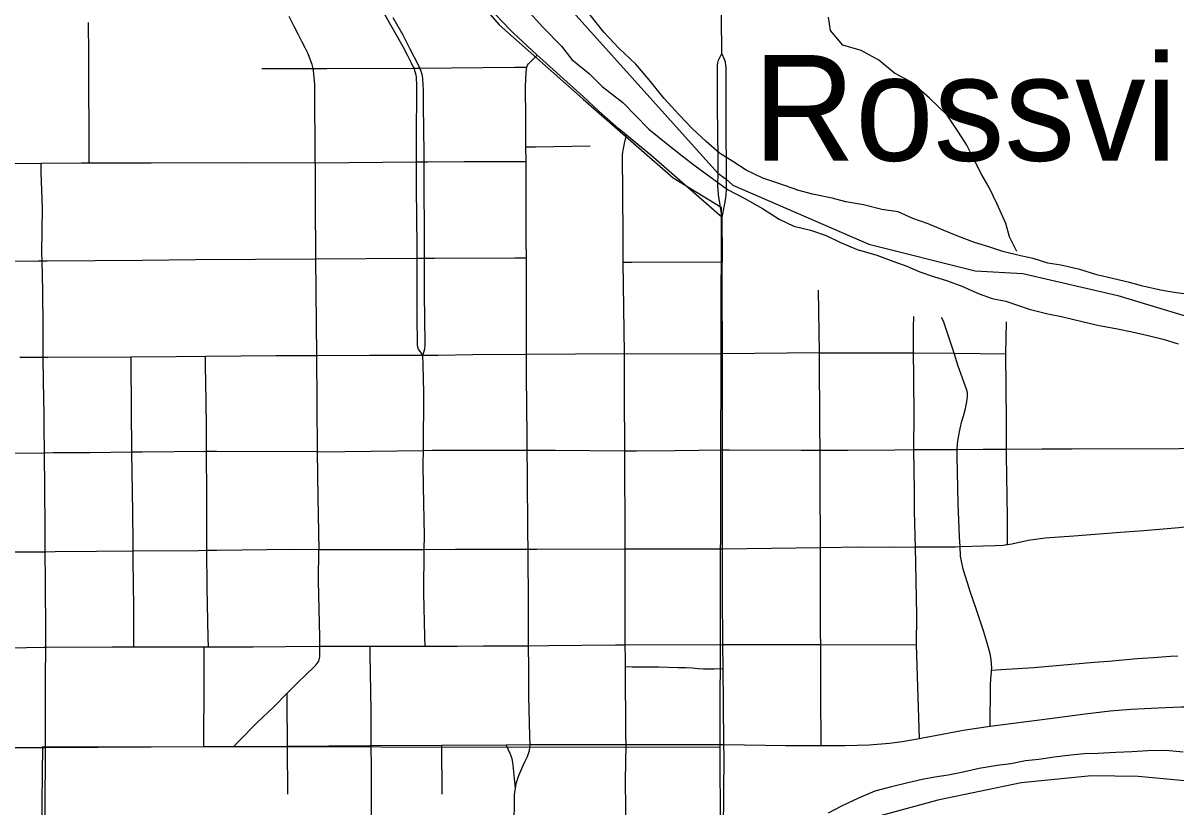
# Model space of a CAD drawing. Extents: x -87 to 2145, y -2128 to 440.
# Drawn here: x 228.7 to 251.46, y 116.25 to 131.72 of the extents above; entities that cross this region are included whole.
import ezdxf

# ---------------------------------------------------------------- set-up
doc = ezdxf.new("R2010")
doc.units = 0
for name, color, linetype in [('Default', 7, 'Continuous'), ('GM_X_City_Street', 7, 'Continuous'), ('GM_X_County_Road', 7, 'Continuous'), ('GM_X_Major_River', 7, 'Continuous'), ('GM_X_Minor_River', 7, 'Continuous'), ('GM_X_Rail_Line', 7, 'Continuous'), ('GM_X_State_Route', 7, 'Continuous'), ('GM_X_Township', 7, 'Continuous'), ('GM_X_Township_Text', 7, 'Continuous'), ('GM_X_Unincorporated_Text', 7, 'Continuous'), ('GM_X_US_Route', 7, 'Continuous')]:
    doc.layers.add(name, color=color, linetype=linetype)

msp = doc.modelspace()

# ---------------------------------------------------------------- linework, layer by layer
at = {"layer": 'Default'}
for q in [(242.499, 127.888), (242.5, 127.012)]:
    msp.add_line((242.5, 127.49), q, dxfattribs=at)
for points in [[(242.504, 125.194), (242.501, 126.489), (242.5, 127.012)], [(244.422, 125.186), (244.422, 125.212), (242.504, 125.194)], [(244.438, 121.375), (244.435, 122.654), (244.432, 123.296), (244.43, 123.767), (244.422, 125.186)], [(244.454, 117.574), (244.448, 118.39), (244.449, 119.21), (244.444, 119.457), (244.44, 119.685), (244.44, 120.308), (244.438, 121.375)], [(229.141, 115.729), (229.141, 115.757), (229.14, 116.144), (229.144, 117.428)], [(229.144, 117.428), (232.271, 117.444), (232.862, 117.447), (233.921, 117.454), (235.548, 117.464), (235.574, 117.464), (236.966, 117.475), (238.238, 117.48), (238.71, 117.483), (238.998, 117.484)], [(238.998, 117.484), (239.128, 117.484), (240.602, 117.485)], [(240.602, 117.485), (242.388, 117.486), (242.535, 117.487)], [(242.535, 117.487), (243.759, 117.467), (244.455, 117.468), (244.454, 117.574)]]:
    msp.add_lwpolyline(points, dxfattribs=at)
msp.add_circle((236.895, 122.092), 19.11, dxfattribs=at)
at = {"layer": 'GM_X_City_Street'}
for p, q in [((244.422, 125.212), (244.402, 126.452)), ((236.975, 116.503), (236.966, 117.475))]:
    msp.add_line(p, q, dxfattribs=at)
for points in [[(234.465, 128.961), (234.458, 130.511), (234.45, 130.654), (234.433, 130.78), (234.425, 130.825), (234.411, 130.904), (234.378, 130.993), (234.328, 131.116), (234.268, 131.236), (234.207, 131.356), (234.132, 131.5), (234.052, 131.655), (233.951, 131.849)], [(236.591, 125.17), (236.505, 125.287), (236.493, 125.328), (236.486, 125.373), (236.486, 125.417), (236.479, 125.894), (236.481, 126.303), (236.48, 127.034), (236.48, 127.08), (236.48, 127.316), (236.469, 128.462), (236.469, 128.823), (236.468, 128.982), (236.468, 129.082), (236.468, 129.642), (236.475, 130.249), (236.476, 130.479), (236.467, 130.659), (236.455, 130.723), (236.443, 130.761), (236.42, 130.832), (236.401, 130.868), (236.378, 130.913), (236.362, 130.946), (236.294, 131.073), (236.201, 131.251), (235.82, 131.924)], [(236.591, 125.17), (236.621, 125.25), (236.633, 125.294), (236.64, 125.361), (236.629, 125.924), (236.628, 126.338), (236.625, 126.916), (236.625, 127.081), (236.627, 127.6), (236.618, 128.482), (236.619, 128.751), (236.617, 128.984), (236.616, 129.149), (236.603, 130.1), (236.604, 130.413), (236.602, 130.49), (236.593, 130.638), (236.582, 130.704), (236.569, 130.744), (236.556, 130.783), (236.533, 130.833), (236.507, 130.888), (236.345, 131.21), (236.202, 131.486), (236.01, 131.827)], [(230.006, 128.966), (229.999, 131.101), (229.992, 131.736)], [(238.396, 115.806), (238.404, 116.485), (238.408, 116.551), (238.418, 116.62), (238.437, 116.716), (238.49, 116.873), (238.564, 117.056), (238.612, 117.16), (238.657, 117.246), (238.68, 117.305), (238.696, 117.367), (238.71, 117.483), (238.706, 117.641), (238.687, 118.437), (238.682, 118.994), (238.678, 119.436), (238.676, 119.732), (238.675, 120.301), (238.672, 121.219), (238.67, 121.341), (238.664, 121.676), (238.655, 122.823), (238.649, 123.293), (238.652, 123.574), (238.639, 124.756), (238.636, 125.187), (238.635, 125.363), (238.637, 126.344), (238.635, 127.092), (238.634, 127.437), (238.629, 128.988), (238.627, 129.278), (238.622, 129.994), (238.621, 130.307), (238.619, 130.478), (238.623, 130.608), (238.63, 130.744), (238.636, 130.803), (238.645, 130.851), (238.661, 130.892), (238.677, 130.919), (238.699, 130.94), (238.849, 131.091)], [(233.417, 130.825), (234.425, 130.825), (234.695, 130.826), (236.42, 130.832), (236.483, 130.833), (236.533, 130.833)], [(236.533, 130.833), (238.411, 130.849), (238.645, 130.851)], [(240.57, 125.201), (240.545, 127.007), (240.545, 127.544), (240.534, 129.13), (240.552, 129.244), (240.57, 129.346), (240.612, 129.511)], [(238.627, 129.278), (238.817, 129.281), (239.897, 129.298)], [(229.153, 119.408), (229.151, 119.657), (229.143, 120.706), (229.142, 121.291), (229.138, 121.787), (229.133, 122.524), (229.124, 123.244), (229.118, 123.769), (229.118, 123.998), (229.107, 124.651), (229.102, 125.126), (229.096, 125.732), (229.094, 126.436), (229.08, 127.029), (229.076, 127.187), (229.084, 128.071), (229.063, 128.773), (229.057, 128.957)], [(234.465, 128.961), (236.468, 128.982), (236.617, 128.984), (236.69, 128.984), (237.411, 128.987), (238.42, 128.988), (238.629, 128.988)], [(218.597, 126.984), (218.824, 126.986), (221.242, 127.001), (222.954, 127.015), (223.084, 127.015), (224.902, 127.017), (225.228, 127.018), (226.599, 127.021), (227.241, 127.023), (227.788, 127.024), (228.998, 127.028), (229.08, 127.029), (229.176, 127.03), (231.058, 127.042), (232.103, 127.056), (234.476, 127.072), (236.48, 127.08), (236.625, 127.081), (236.82, 127.082), (238.41, 127.09), (238.635, 127.092)], [(240.545, 127.007), (240.711, 127.007), (242.5, 127.012)], [(246.336, 119.455), (246.342, 120.04), (246.315, 121.384), (246.311, 121.576), (246.301, 121.882), (246.297, 122.062), (246.296, 122.487), (246.283, 123.305), (246.281, 123.403), (246.288, 123.926), (246.281, 124.747), (246.278, 125.213), (246.274, 125.715), (246.284, 125.929)], [(247.79, 117.847), (247.794, 118.645), (247.8, 118.786), (247.813, 118.912), (247.817, 118.95), (247.82, 118.99), (247.818, 119.079), (247.807, 119.164), (247.788, 119.275), (247.739, 119.464), (247.657, 119.731), (247.51, 120.165), (247.393, 120.504), (247.341, 120.676), (247.259, 120.943), (247.221, 121.104), (247.206, 121.204), (247.194, 121.392), (247.182, 121.581), (247.159, 122.242), (247.137, 123.174), (247.14, 123.31), (247.142, 123.419), (247.161, 123.548), (247.198, 123.724), (247.231, 123.868), (247.271, 123.993), (247.305, 124.119), (247.328, 124.248), (247.342, 124.353), (247.339, 124.435), (247.322, 124.5), (247.296, 124.571), (247.158, 124.952), (247.078, 125.205), (247.015, 125.405), (246.943, 125.623), (246.865, 125.84), (246.831, 125.915)], [(248.128, 121.434), (248.129, 121.694), (248.129, 121.972), (248.112, 123.198), (248.111, 123.316), (248.109, 123.864), (248.096, 125.195), (248.109, 125.825)], [(228.641, 125.126), (229.102, 125.126), (229.194, 125.126), (230.834, 125.139), (231.721, 125.145), (232.301, 125.149), (233.7, 125.159), (233.896, 125.159), (234.495, 125.162), (235.549, 125.168), (236.414, 125.169), (236.591, 125.17), (236.887, 125.171), (237.581, 125.179), (238.636, 125.187), (240.57, 125.201)], [(232.359, 119.414), (232.356, 119.593), (232.339, 120.583), (232.332, 121.318), (232.329, 121.756), (232.327, 122.393), (232.323, 123.274), (232.321, 123.733), (232.319, 124.257), (232.305, 124.968), (232.301, 125.149)], [(236.635, 119.428), (236.63, 119.619), (236.615, 120.47), (236.621, 121.337), (236.623, 121.602), (236.608, 122.576), (236.602, 123.024), (236.604, 123.29), (236.611, 124.434), (236.597, 124.974), (236.591, 125.17)], [(244.422, 125.212), (246.065, 125.215), (246.278, 125.213), (247.078, 125.205), (248.096, 125.195)], [(230.889, 119.413), (230.887, 119.529), (230.886, 120.169), (230.879, 120.676), (230.878, 121.113), (230.878, 121.307), (230.877, 121.478), (230.871, 122.066), (230.849, 123.26), (230.845, 124.111), (230.835, 125.025), (230.834, 125.139)], [(242.508, 123.301), (242.644, 123.301), (244.057, 123.296), (244.432, 123.296), (244.975, 123.296), (245.909, 123.302), (246.283, 123.305), (247.14, 123.31), (247.649, 123.314), (248.111, 123.316), (248.813, 123.319), (249.405, 123.322), (251.517, 123.329), (252.374, 123.332), (252.83, 123.327), (252.884, 123.319), (252.91, 123.306), (252.942, 123.273)], [(227.592, 123.235), (229.124, 123.244), (229.304, 123.245), (230.018, 123.251), (230.849, 123.26), (231.052, 123.263), (232.323, 123.274), (232.52, 123.276), (234.51, 123.265), (234.538, 123.264), (236.604, 123.29), (236.778, 123.292), (238.326, 123.294), (238.649, 123.293), (239.202, 123.291), (240.576, 123.284), (240.808, 123.283), (241.573, 123.29), (242.508, 123.301)], [(223.554, 121.262), (224.089, 121.258), (224.989, 121.266), (225.424, 121.269), (226.203, 121.274), (227.005, 121.279), (227.292, 121.28), (228.512, 121.288), (229.142, 121.291), (229.334, 121.292), (230.151, 121.304), (230.878, 121.307), (232.165, 121.317), (232.332, 121.318), (232.528, 121.319), (234.004, 121.342), (234.538, 121.337)], [(234.561, 119.423), (234.557, 119.604), (234.536, 120.718), (234.538, 121.337)], [(242.516, 119.458), (242.723, 119.458), (244.444, 119.457), (246.336, 119.455)], [(246.392, 117.606), (246.359, 118.623), (246.336, 119.455)], [(232.271, 117.444), (232.272, 117.628), (232.276, 118.556), (232.277, 119.257), (232.277, 119.414)], [(232.862, 117.447), (232.954, 117.542), (233.32, 117.922), (233.642, 118.225), (233.916, 118.5), (234.116, 118.702), (234.448, 119.019), (234.502, 119.078), (234.52, 119.105), (234.537, 119.128), (234.546, 119.158), (234.556, 119.187), (234.557, 119.22), (234.559, 119.253), (234.559, 119.35), (234.561, 119.423)], [(235.585, 115.751), (235.585, 115.804), (235.578, 116.308), (235.577, 117.031), (235.574, 117.464), (235.573, 117.578), (235.573, 118.148), (235.553, 119.277), (235.55, 119.428)], [(247.817, 118.95), (248.004, 118.963), (248.652, 119.007), (249.616, 119.09), (249.844, 119.112), (250.121, 119.133), (250.692, 119.18), (251.003, 119.204), (251.346, 119.227), (251.492, 119.237)], [(240.59, 119.023), (240.726, 119.021), (241.248, 119.016), (241.628, 119.005), (241.773, 119.005), (241.907, 118.996), (242.025, 118.987), (242.133, 118.977), (242.345, 118.981), (242.521, 118.984)], [(233.925, 116.506), (233.921, 117.454), (233.916, 118.351), (233.916, 118.5)], [(244.455, 117.468), (244.93, 117.463), (245.401, 117.479), (245.803, 117.513), (246.05, 117.544), (246.392, 117.606), (246.452, 117.618), (246.807, 117.684), (247.259, 117.766), (247.567, 117.817), (247.79, 117.847), (248.966, 118.002), (249.665, 118.094), (250.155, 118.152), (250.564, 118.185), (251.106, 118.212), (251.557, 118.227), (251.894, 118.228), (252.37, 118.218), (252.845, 118.201), (252.999, 118.202), (253.058, 118.204), (253.101, 118.213), (253.139, 118.231)], [(223.161, 117.404), (223.268, 117.397), (224.269, 117.399), (224.444, 117.4), (227.323, 117.419), (228.32, 117.426), (229.144, 117.428)], [(238.418, 116.62), (238.373, 117.076), (238.367, 117.129), (238.353, 117.201), (238.336, 117.256), (238.317, 117.308), (238.238, 117.48)], [(240.6, 115.779), (240.598, 116.219), (240.589, 116.785), (240.602, 117.485)]]:
    msp.add_lwpolyline(points, dxfattribs=at)
at = {"layer": 'GM_X_County_Road'}
for p, q in [((242.42, 128.747), (242.418, 129.247)), ((242.5, 127.49), (242.499, 127.888)), ((242.5, 127.012), (242.5, 127.49)), ((234.476, 127.072), (234.495, 125.162)), ((234.495, 125.162), (234.51, 123.265)), ((240.57, 125.201), (242.504, 125.194)), ((242.508, 123.301), (242.504, 125.194)), ((242.508, 121.347), (244.438, 121.375)), ((240.587, 119.452), (242.516, 119.458)), ((242.521, 118.984), (242.516, 119.458)), ((230.889, 119.413), (232.277, 119.414)), ((232.277, 119.414), (232.359, 119.414)), ((235.55, 119.428), (236.635, 119.428))]:
    msp.add_line(p, q, dxfattribs=at)
for points in [[(242.496, 131.119), (242.483, 132.56), (242.478, 133.407), (242.478, 133.886), (242.5, 134.32)], [(242.418, 129.247), (242.417, 129.369), (242.409, 130.268), (242.405, 130.839), (242.408, 130.892), (242.416, 130.94), (242.43, 130.991), (242.496, 131.119)], [(242.581, 129.347), (242.579, 129.583), (242.578, 130.646), (242.579, 130.841), (242.574, 130.897), (242.563, 130.943), (242.55, 130.988), (242.496, 131.119)], [(242.587, 128.625), (242.583, 129.11), (242.581, 129.347)], [(227.217, 128.937), (227.398, 128.938), (229.057, 128.957)], [(229.057, 128.957), (229.857, 128.966), (230.006, 128.966)], [(230.006, 128.966), (231.23, 128.964), (233.054, 128.971), (234.465, 128.961)], [(234.465, 128.961), (234.469, 128.206), (234.476, 127.072)], [(242.419, 128.439), (242.415, 128.494), (242.416, 128.543), (242.419, 128.728), (242.42, 128.747)], [(242.499, 127.888), (242.571, 128.264), (242.587, 128.422), (242.587, 128.625)], [(242.499, 127.888), (242.426, 128.33), (242.419, 128.439)], [(242.504, 125.194), (242.501, 126.489), (242.5, 127.012)], [(240.576, 123.284), (240.576, 123.304), (240.57, 124.393), (240.57, 125.201)], [(234.51, 123.265), (234.518, 122.351), (234.538, 121.337)], [(240.586, 121.344), (240.586, 121.466), (240.576, 123.284)], [(242.508, 121.347), (242.509, 121.745), (242.509, 122.797), (242.508, 123.301)], [(234.538, 121.337), (235.666, 121.335), (236.621, 121.337)], [(236.621, 121.337), (237.237, 121.339), (238.67, 121.341)], [(238.67, 121.341), (238.84, 121.341), (240.586, 121.344)], [(240.586, 121.344), (241.012, 121.345), (242.425, 121.347), (242.508, 121.347)], [(240.587, 119.452), (240.586, 119.604), (240.586, 121.344)], [(242.516, 119.458), (242.506, 120.457), (242.508, 121.347)], [(227.308, 119.389), (227.548, 119.389), (228.057, 119.39), (229.119, 119.408), (229.153, 119.408)], [(229.144, 117.428), (229.146, 118.796), (229.153, 119.408)], [(229.153, 119.408), (230.464, 119.413), (230.889, 119.413)], [(232.359, 119.414), (233.242, 119.415), (233.88, 119.419), (234.561, 119.423)], [(234.561, 119.423), (234.746, 119.424), (235.283, 119.428), (235.55, 119.428)], [(236.635, 119.428), (236.869, 119.428), (237.279, 119.428), (237.787, 119.43), (238.678, 119.436)], [(238.678, 119.436), (239.073, 119.439), (240.395, 119.45), (240.587, 119.452)], [(240.59, 119.023), (240.589, 119.179), (240.587, 119.452)], [(240.602, 117.485), (240.6, 117.678), (240.59, 119.023)], [(242.535, 117.487), (242.527, 118.311), (242.521, 118.984)], [(229.141, 115.729), (229.141, 115.757), (229.14, 116.144), (229.144, 117.428)], [(242.526, 115.791), (242.537, 117.247), (242.535, 117.487)]]:
    msp.add_lwpolyline(points, dxfattribs=at)
at = {"layer": 'GM_X_Major_River'}
for points in [[(238.654, 131.986), (238.961, 131.643), (239.328, 131.268), (239.536, 131.006), (239.884, 130.722), (240.132, 130.469), (240.539, 130.155), (241.055, 129.629), (241.393, 129.355), (241.711, 129.101), (241.97, 128.908), (242.338, 128.634), (242.607, 128.441), (242.936, 128.268), (243.295, 128.064), (243.623, 127.85), (243.913, 127.717), (244.243, 127.633), (244.553, 127.53), (244.822, 127.397), (245.161, 127.254), (245.551, 127.14), (245.871, 127.026), (246.141, 126.923), (246.4, 126.811), (246.67, 126.718), (246.95, 126.635), (247.23, 126.532), (247.569, 126.379), (247.829, 126.286), (248.099, 126.233), (248.559, 126.079), (248.929, 125.985), (249.199, 125.932), (249.629, 125.828), (249.94, 125.755), (250.27, 125.692), (250.59, 125.628), (250.91, 125.555), (251.201, 125.483), (251.5, 125.39)], [(251.762, 126.359), (251.422, 126.402), (251.151, 126.454), (250.801, 126.528), (250.541, 126.6), (250.231, 126.673), (249.891, 126.757), (249.561, 126.86), (249.181, 126.944), (248.93, 126.986), (248.64, 127.079), (248.39, 127.132), (248.04, 127.215), (247.78, 127.298), (247.48, 127.391), (247.151, 127.514), (246.861, 127.637), (246.562, 127.76), (246.262, 127.863), (245.972, 127.996), (245.652, 128.04), (245.292, 128.133), (244.941, 128.197), (244.671, 128.27), (244.281, 128.344), (244.011, 128.417), (243.601, 128.561), (243.301, 128.664), (242.972, 128.818), (242.713, 128.991), (242.444, 129.154), (242.186, 129.386), (241.908, 129.64), (241.65, 129.913), (241.353, 130.236), (241.056, 130.599), (240.799, 130.912), (240.461, 131.226), (240.164, 131.54), (239.887, 131.893)], [(251.6, 117.334), (251.259, 117.367), (250.898, 117.36), (250.587, 117.343), (250.266, 117.327), (249.914, 117.31), (249.643, 117.302), (249.382, 117.275), (249.051, 117.238), (248.749, 117.191), (248.488, 117.164), (248.197, 117.106), (247.925, 117.069), (247.574, 117.012), (247.222, 116.936), (246.96, 116.878), (246.699, 116.841), (246.448, 116.793), (246.136, 116.726), (245.844, 116.649), (245.512, 116.562), (245.189, 116.425), (244.857, 116.268), (244.594, 116.13)]]:
    msp.add_lwpolyline(points, dxfattribs=at)
at = {"layer": 'GM_X_Minor_River'}
msp.add_lwpolyline([(248.314, 127.213), (248.168, 127.504), (248.101, 127.765), (247.926, 128.146), (247.771, 128.477), (247.624, 128.728), (247.487, 128.999), (247.331, 129.31), (247.165, 129.571), (246.939, 129.903), (246.593, 130.237), (246.226, 130.56), (245.898, 130.734), (245.591, 130.987), (245.242, 131.181), (244.883, 131.285), (244.636, 131.578), (244.6, 131.837)], dxfattribs=at)
at = {"layer": 'GM_X_Rail_Line'}
msp.add_line((242.454, 117.435), (242.461, 115.801), dxfattribs=at)
for points in [[(217.994, 163.659), (219.01, 157.944), (221.232, 151.538), (222.006, 150.277), (223.319, 148.869), (228.302, 144.967), (229.376, 143.229), (232.187, 138.672), (233.895, 137.336), (235.198, 135.023), (238.1, 131.688), (239.758, 130.219), (241.534, 128.666), (242.477, 128.087), (242.454, 117.435)], [(229.071, 115.804), (229.095, 117.447), (242.454, 117.435)]]:
    msp.add_lwpolyline(points, dxfattribs=at)
at = {"layer": 'GM_X_State_Route'}
for p, q in [((242.5, 127.49), (242.499, 127.888)), ((242.5, 127.012), (242.5, 127.49))]:
    msp.add_line(p, q, dxfattribs=at)
for points in [[(238.466, 131.443), (238.383, 131.523), (238.302, 131.602), (238.17, 131.741), (238.019, 131.898), (237.607, 132.365), (237.372, 132.639), (237.154, 132.884), (236.813, 133.281), (236.535, 133.608), (236.248, 133.935), (235.722, 134.544), (235.119, 135.237), (234.83, 135.572), (234.527, 135.919)], [(242.499, 127.888), (241.09, 129.113), (240.612, 129.511), (240.46, 129.637), (240.066, 129.983), (239.754, 130.274), (239.302, 130.68), (238.961, 130.988), (238.849, 131.091), (238.466, 131.443)], [(242.504, 125.194), (242.501, 126.489), (242.5, 127.012)], [(244.422, 125.186), (244.422, 125.212), (242.504, 125.194)], [(244.438, 121.375), (244.435, 122.654), (244.432, 123.296), (244.43, 123.767), (244.422, 125.186)]]:
    msp.add_lwpolyline(points, dxfattribs=at)
at = {"layer": 'GM_X_Township'}
for points in [[(239.443, 132.067), (242.414, 128.761), (242.581, 128.64), (242.712, 128.525), (245.392, 127.359), (247.491, 126.831), (248.435, 126.777), (250.307, 126.348), (252.356, 125.728)], [(252.124, 116.723), (250.711, 116.857), (249.788, 116.866), (248.402, 116.729), (246.753, 116.385), (244.605, 115.803)]]:
    msp.add_lwpolyline(points, dxfattribs=at)
at = {"layer": 'GM_X_Township_Text'}
for points in [[(239.443, 132.067), (242.414, 128.761), (242.581, 128.64), (242.712, 128.525), (245.392, 127.359), (247.491, 126.831), (248.435, 126.777), (250.307, 126.348), (252.356, 125.728)], [(252.124, 116.723), (250.711, 116.857), (249.788, 116.866), (248.402, 116.729), (246.753, 116.385), (244.605, 115.803)]]:
    msp.add_lwpolyline(points, dxfattribs=at)
at = {"layer": 'GM_X_US_Route'}
for points in [[(248.103, 121.43), (248.128, 121.434), (248.214, 121.448), (248.536, 121.517), (248.874, 121.562), (249.438, 121.605), (250.359, 121.674), (250.819, 121.711), (251.512, 121.768), (251.564, 121.773), (252.924, 121.886), (252.957, 121.888)], [(244.438, 121.375), (245.262, 121.386), (245.883, 121.382), (246.315, 121.384), (246.632, 121.386), (247.1, 121.389), (247.194, 121.392), (247.651, 121.404), (247.896, 121.411), (248.053, 121.422), (248.103, 121.43)], [(244.454, 117.574), (244.448, 118.39), (244.449, 119.21), (244.444, 119.457), (244.44, 119.685), (244.44, 120.308), (244.438, 121.375)], [(229.141, 115.729), (229.141, 115.757), (229.14, 116.144), (229.144, 117.428)], [(229.144, 117.428), (232.271, 117.444), (232.862, 117.447), (233.921, 117.454), (235.548, 117.464), (235.574, 117.464), (236.966, 117.475), (238.238, 117.48), (238.71, 117.483), (238.998, 117.484)], [(238.998, 117.484), (239.128, 117.484), (240.602, 117.485)], [(240.602, 117.485), (242.388, 117.486), (242.535, 117.487)], [(242.535, 117.487), (243.759, 117.467), (244.455, 117.468), (244.454, 117.574)]]:
    msp.add_lwpolyline(points, dxfattribs=at)

# ---------------------------------------------------------------- texts
at = {"layer": 'GM_X_Unincorporated_Text'}
msp.add_text('Rossville', height=2.085, rotation=0, dxfattribs=at).set_placement((243.112, 129.006))

doc.saveas('drawing.dxf')
